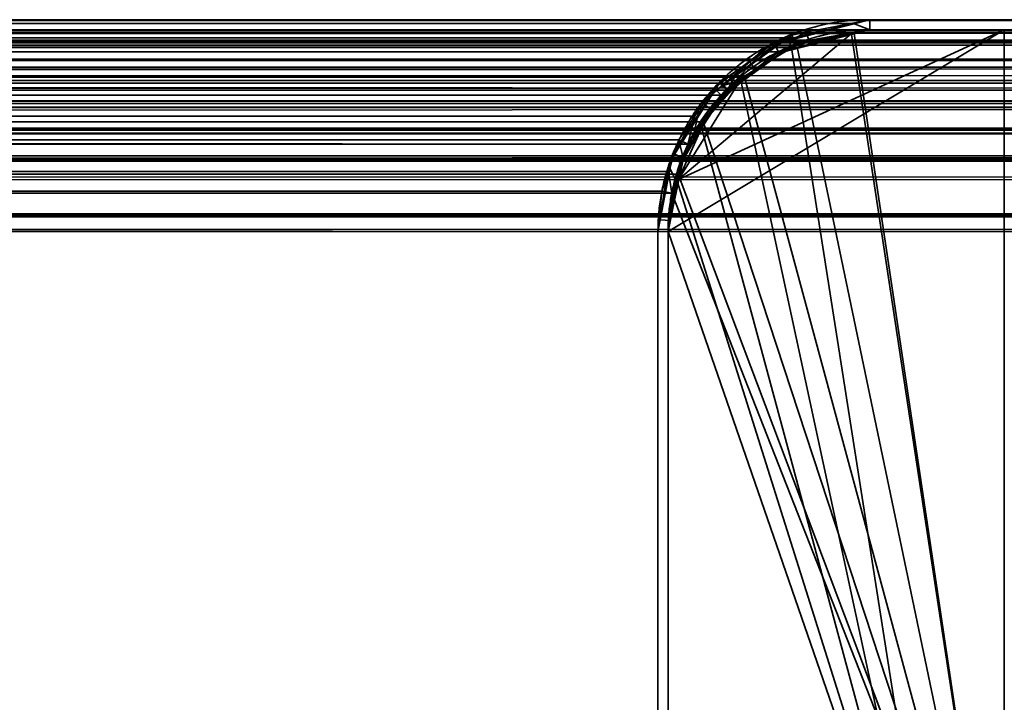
# Model space of a CAD drawing. Header units: millimetres. Extents: x -603 to 3703, y -115 to 249.
# Tile 1041 of 1056: x 1961 to 1976, y 239 to 249. Entities that reach past the tile are written whole.
import ezdxf

# ---------------------------------------------------------------- set-up
doc = ezdxf.new("R2010")
doc.units = ezdxf.units.MM
doc.layers.add('152', color=7, linetype='Continuous', true_color=0xffffff)

# ---------------------------------------------------------------- blocks, each defined once
blk = doc.blocks.new('UG_SURFACE_149')
at = {"layer": '152', "color": 7, "linetype": 'Continuous', "lineweight": 35}
for points in [[(971.45, 249.234, 2075.8), (2028.558, 249.293, 2075.808), (2027.65, 249.45, 2074.9)], [(2027.65, 249.45, 2074.9), (972.35, 249.45, 2074.9), (971.45, 249.234, 2075.8)], [(2027.65, 249.45, 2074.9), (1973.65, 249.45, 2020.9), (1026.35, 249.45, 2020.9), (972.35, 249.45, 2074.9)], [(1026.598, 249.407, 2020.652), (1026.35, 249.45, 2020.9), (1973.65, 249.45, 2020.9)], [(1973.65, 249.45, 2020.9), (1973.405, 249.391, 2020.655), (1026.598, 249.407, 2020.652)], [(1027.408, 249.267, 2019.842), (1026.598, 249.407, 2020.652), (1973.405, 249.391, 2020.655)], [(1027.408, 249.267, 2019.842), (1973.405, 249.391, 2020.655), (1972.514, 249.178, 2019.764)], [(1973.65, 249.3, 2020.9), (1972.552, 249.037, 2019.802), (1972.514, 249.178, 2019.764), (1973.405, 249.391, 2020.655)], [(1973.405, 249.391, 2020.655), (1973.65, 249.45, 2020.9), (1973.65, 249.3, 2020.9)], [(2027.65, 249.3, 2074.9), (1973.65, 249.3, 2020.9), (1973.65, 249.45, 2020.9), (2027.65, 249.45, 2074.9)], [(970.621, 248.879, 2076.629), (2029.378, 248.864, 2076.628), (2028.708, 249.267, 2075.958)], [(970.922, 249.108, 2076.328), (970.621, 248.879, 2076.629), (2028.708, 249.267, 2075.958)], [(970.922, 249.108, 2076.328), (2028.708, 249.267, 2075.958), (2028.558, 249.293, 2075.808)], [(2028.558, 249.293, 2075.808), (971.45, 249.234, 2075.8), (970.922, 249.108, 2076.328)], [(971.252, 249.037, 2075.998), (972.35, 249.3, 2074.9), (2027.65, 249.3, 2074.9)], [(2027.65, 249.3, 2074.9), (2028.657, 249.126, 2075.907), (971.252, 249.037, 2075.998)], [(2027.65, 249.3, 2074.9), (972.35, 249.3, 2074.9), (1026.35, 249.3, 2020.9), (1973.65, 249.3, 2020.9)], [(1973.65, 249.3, 2020.9), (1026.35, 249.3, 2020.9), (1027.357, 249.126, 2019.893)], [(1027.357, 249.126, 2019.893), (1972.552, 249.037, 2019.802), (1973.65, 249.3, 2020.9)], [(1972.514, 249.178, 2019.764), (1027.488, 249.219, 2019.762), (1027.408, 249.267, 2019.842)], [(1027.488, 249.219, 2019.762), (1972.514, 249.178, 2019.764), (1972.222, 249.108, 2019.472)], [(1972.222, 249.108, 2019.472), (1028.313, 248.724, 2018.937), (1027.488, 249.219, 2019.762)], [(2028.657, 249.126, 2075.907), (2028.749, 249.071, 2075.999), (971.252, 249.037, 2075.998)], [(971.252, 249.037, 2075.998), (2028.749, 249.071, 2075.999), (2029.67, 248.517, 2076.921)], [(1027.357, 249.126, 2019.893), (1027.449, 249.071, 2019.801), (1972.552, 249.037, 2019.802)], [(1972.29, 248.974, 2019.54), (1027.449, 249.071, 2019.801), (1028.371, 248.517, 2018.879)], [(1972.29, 248.974, 2019.54), (1972.552, 249.037, 2019.802), (1027.449, 249.071, 2019.801)], [(1972.222, 249.108, 2019.472), (1971.695, 248.708, 2018.945), (1028.313, 248.724, 2018.937)], [(1971.695, 248.708, 2018.945), (1972.222, 249.108, 2019.472), (1972.29, 248.974, 2019.54), (1971.535, 248.401, 2018.785)], [(1972.552, 249.037, 2019.802), (1972.29, 248.974, 2019.54), (1972.222, 249.108, 2019.472), (1972.514, 249.178, 2019.764)], [(2029.762, 248.403, 2077.011), (970.235, 248.401, 2077.015), (970.99, 248.974, 2076.26)], [(2029.67, 248.517, 2076.921), (970.99, 248.974, 2076.26), (971.252, 249.037, 2075.998)], [(2029.67, 248.517, 2076.921), (2029.762, 248.403, 2077.011), (970.99, 248.974, 2076.26)], [(1028.371, 248.517, 2018.879), (1971.535, 248.401, 2018.785), (1972.29, 248.974, 2019.54)], [(2029.378, 248.864, 2076.628), (970.621, 248.879, 2076.629), (970.029, 248.43, 2077.221)], [(970.029, 248.43, 2077.221), (2029.772, 248.628, 2077.022), (2029.378, 248.864, 2076.628)], [(970.029, 248.43, 2077.221), (2030.085, 248.234, 2077.335), (2029.772, 248.628, 2077.022)], [(1028.472, 248.628, 2018.778), (1028.313, 248.724, 2018.937), (1971.695, 248.708, 2018.945)], [(1028.472, 248.628, 2018.778), (1971.695, 248.708, 2018.945), (1971.329, 248.43, 2018.579)], [(1971.329, 248.43, 2018.579), (1028.958, 248.018, 2018.292), (1028.472, 248.628, 2018.778)], [(1971.535, 248.401, 2018.785), (1971.44, 248.329, 2018.69), (1971.329, 248.43, 2018.579), (1971.695, 248.708, 2018.945)], [(1028.371, 248.517, 2018.879), (1028.462, 248.403, 2018.789), (1971.535, 248.401, 2018.785)], [(969.646, 247.599, 2077.604), (970.14, 248.329, 2077.11), (2030.263, 247.773, 2077.513)], [(970.029, 248.43, 2077.221), (969.908, 248.25, 2077.342), (2030.085, 248.234, 2077.335)], [(2030.263, 247.773, 2077.513), (970.14, 248.329, 2077.11), (970.235, 248.401, 2077.015)], [(970.235, 248.401, 2077.015), (2029.762, 248.403, 2077.011), (2030.263, 247.773, 2077.513)], [(1028.462, 248.403, 2018.789), (1970.946, 247.599, 2018.196), (1971.44, 248.329, 2018.69)], [(1970.946, 247.599, 2018.196), (1028.462, 248.403, 2018.789), (1028.964, 247.773, 2018.286)], [(1971.44, 248.329, 2018.69), (1971.535, 248.401, 2018.785), (1028.462, 248.403, 2018.789)], [(1971.329, 248.43, 2018.579), (1971.047, 248.014, 2018.297), (1028.958, 248.018, 2018.292)], [(1971.047, 248.014, 2018.297), (1971.329, 248.43, 2018.579), (1971.44, 248.329, 2018.69), (1970.946, 247.599, 2018.196)], [(2030.085, 248.234, 2077.335), (969.908, 248.25, 2077.342), (969.511, 247.664, 2077.739)], [(969.511, 247.664, 2077.739), (2030.394, 247.847, 2077.644), (2030.085, 248.234, 2077.335)], [(1029.094, 247.847, 2018.156), (1028.958, 248.018, 2018.292), (1971.047, 248.014, 2018.297)], [(1029.094, 247.847, 2018.156), (1971.047, 248.014, 2018.297), (1970.811, 247.664, 2018.061)], [(1970.946, 247.599, 2018.196), (1970.811, 247.664, 2018.061), (1971.047, 248.014, 2018.297)], [(969.433, 247.429, 2077.817), (2030.567, 247.426, 2077.816), (2030.394, 247.847, 2077.644)], [(969.511, 247.664, 2077.739), (969.433, 247.429, 2077.817), (2030.394, 247.847, 2077.644)], [(2030.263, 247.773, 2077.513), (969.577, 247.392, 2077.673), (969.646, 247.599, 2077.604)], [(2030.263, 247.773, 2077.513), (2030.421, 247.388, 2077.671), (969.577, 247.392, 2077.673)], [(1028.964, 247.773, 2018.286), (1970.877, 247.392, 2018.127), (1970.946, 247.599, 2018.196)], [(1028.964, 247.773, 2018.286), (1029.121, 247.388, 2018.129), (1970.877, 247.392, 2018.127)], [(1970.811, 247.664, 2018.061), (1029.358, 247.203, 2017.892), (1029.094, 247.847, 2018.156)], [(1970.811, 247.664, 2018.061), (1970.655, 247.194, 2017.905), (1029.358, 247.203, 2017.892)], [(1970.655, 247.194, 2017.905), (1970.811, 247.664, 2018.061), (1970.877, 247.392, 2018.127), (1970.705, 246.871, 2017.955)], [(1970.811, 247.664, 2018.061), (1970.946, 247.599, 2018.196), (1970.877, 247.392, 2018.127)], [(2030.567, 247.426, 2077.816), (969.433, 247.429, 2077.817), (969.258, 246.9, 2077.992)], [(969.258, 246.9, 2077.992), (2030.69, 247.124, 2077.94), (2030.567, 247.426, 2077.816)], [(969.405, 246.871, 2077.845), (969.577, 247.392, 2077.673), (2030.421, 247.388, 2077.671)], [(2030.421, 247.388, 2077.671), (2030.545, 247.085, 2077.796), (969.405, 246.871, 2077.845)], [(1970.705, 246.871, 2017.955), (1970.877, 247.392, 2018.127), (1029.121, 247.388, 2018.129)], [(1970.705, 246.871, 2017.955), (1029.121, 247.388, 2018.129), (1029.245, 247.085, 2018.005)], [(1029.39, 247.124, 2017.86), (1029.358, 247.203, 2017.892), (1970.655, 247.194, 2017.905)], [(1029.39, 247.124, 2017.86), (1970.655, 247.194, 2017.905), (1970.558, 246.9, 2017.808)], [(1970.705, 246.871, 2017.955), (1970.558, 246.9, 2017.808), (1970.655, 247.194, 2017.905)], [(969.258, 246.9, 2077.992), (2030.767, 246.545, 2078.017), (2030.69, 247.124, 2077.94)], [(2030.545, 247.085, 2077.796), (2030.65, 246.3, 2077.9), (969.405, 246.871, 2077.845)], [(1029.245, 247.085, 2018.005), (1970.65, 246.3, 2017.9), (1970.705, 246.871, 2017.955)], [(1029.245, 247.085, 2018.005), (1029.35, 246.3, 2017.9), (1970.65, 246.3, 2017.9)], [(1970.558, 246.9, 2017.808), (1029.5, 246.3, 2017.75), (1029.39, 247.124, 2017.86)], [(969.258, 246.9, 2077.992), (969.224, 246.548, 2078.026), (2030.767, 246.545, 2078.017)], [(2030.65, 246.3, 2077.9), (969.35, 246.3, 2077.9), (969.405, 246.871, 2077.845)], [(1970.558, 246.9, 2017.808), (1970.5, 246.3, 2017.75), (1029.5, 246.3, 2017.75)], [(1970.5, 246.3, 2017.75), (1970.558, 246.9, 2017.808), (1970.705, 246.871, 2017.955), (1970.65, 246.3, 2017.9)], [(2030.767, 246.545, 2078.017), (969.224, 246.548, 2078.026), (969.2, 246.3, 2078.05)], [(969.2, 246.3, 2078.05), (2030.8, 246.3, 2078.05), (2030.767, 246.545, 2078.017)], [(969.2, 246.3, 2078.05), (969.2, 230.45, 2078.05), (2030.8, 230.45, 2078.05), (2030.8, 246.3, 2078.05)], [(2030.65, 246.3, 2077.9), (2030.65, 230.45, 2077.9), (969.35, 230.45, 2077.9), (969.35, 246.3, 2077.9)], [(1970.65, 208.3, 2017.9), (1970.65, 246.3, 2017.9), (1029.35, 246.3, 2017.9), (1029.35, 208.3, 2017.9)], [(1029.5, 208.3, 2017.75), (1029.5, 246.3, 2017.75), (1970.5, 246.3, 2017.75), (1970.5, 208.3, 2017.75)], [(1970.65, 246.3, 2017.9), (1970.65, 208.3, 2017.9), (1970.5, 208.3, 2017.75), (1970.5, 246.3, 2017.75)]]:
    blk.add_3dface(points, dxfattribs=at)
blk = doc.blocks.new('UG_SURFACE_150')
at = {"layer": '152', "color": 14, "linetype": 'Continuous', "lineweight": 35}
for points in [[(1024.35, 249.3, 2022.9), (1024.35, 234.3, 2022.9), (1975.65, 234.3, 2022.9), (1975.65, 249.3, 2022.9)], [(1975.65, 249.3, 2022.9), (1973.65, 249.3, 2020.9), (1026.35, 249.3, 2020.9), (1024.35, 249.3, 2022.9)], [(1026.586, 249.259, 2020.664), (1026.35, 249.3, 2020.9), (1973.65, 249.3, 2020.9)], [(1973.65, 249.3, 2020.9), (1973.417, 249.244, 2020.667), (1026.586, 249.259, 2020.664)], [(1027.357, 249.126, 2019.893), (1026.586, 249.259, 2020.664), (1973.417, 249.244, 2020.667)], [(1027.357, 249.126, 2019.893), (1973.417, 249.244, 2020.667), (1972.568, 249.041, 2019.818)], [(1975.65, 234.3, 2022.9), (1972.568, 249.041, 2019.818), (1973.417, 249.244, 2020.667)], [(1973.417, 249.244, 2020.667), (1973.65, 249.3, 2020.9), (1975.65, 249.3, 2022.9), (1975.65, 234.3, 2022.9)], [(1972.568, 249.041, 2019.818), (1027.434, 249.08, 2019.816), (1027.357, 249.126, 2019.893)], [(1027.434, 249.08, 2019.816), (1972.568, 249.041, 2019.818), (1972.29, 248.974, 2019.54)], [(1972.29, 248.974, 2019.54), (1028.219, 248.608, 2019.031), (1027.434, 249.08, 2019.816)], [(1972.29, 248.974, 2019.54), (1971.788, 248.593, 2019.038), (1028.219, 248.608, 2019.031)], [(1975.65, 234.3, 2022.9), (1971.788, 248.593, 2019.038), (1972.29, 248.974, 2019.54), (1972.568, 249.041, 2019.818)], [(1028.371, 248.517, 2018.879), (1028.219, 248.608, 2019.031), (1971.788, 248.593, 2019.038)], [(1028.371, 248.517, 2018.879), (1971.788, 248.593, 2019.038), (1971.44, 248.329, 2018.69)], [(1971.44, 248.329, 2018.69), (1028.834, 247.936, 2018.416), (1028.371, 248.517, 2018.879)], [(1975.65, 234.3, 2022.9), (1971.171, 247.932, 2018.421), (1971.44, 248.329, 2018.69), (1971.788, 248.593, 2019.038)], [(1971.44, 248.329, 2018.69), (1971.171, 247.932, 2018.421), (1028.834, 247.936, 2018.416)], [(1028.964, 247.773, 2018.286), (1028.834, 247.936, 2018.416), (1971.171, 247.932, 2018.421)], [(1028.964, 247.773, 2018.286), (1971.171, 247.932, 2018.421), (1970.946, 247.599, 2018.196)], [(1970.798, 247.152, 2018.048), (1970.946, 247.599, 2018.196), (1971.171, 247.932, 2018.421), (1975.65, 234.3, 2022.9)], [(1970.946, 247.599, 2018.196), (1029.215, 247.16, 2018.035), (1028.964, 247.773, 2018.286)], [(1970.946, 247.599, 2018.196), (1970.798, 247.152, 2018.048), (1029.215, 247.16, 2018.035)], [(1029.245, 247.085, 2018.005), (1029.215, 247.16, 2018.035), (1970.798, 247.152, 2018.048)], [(1029.245, 247.085, 2018.005), (1970.798, 247.152, 2018.048), (1970.705, 246.871, 2017.955)], [(1970.705, 246.871, 2017.955), (1970.798, 247.152, 2018.048), (1975.65, 234.3, 2022.9)], [(1970.705, 246.871, 2017.955), (1029.35, 246.3, 2017.9), (1029.245, 247.085, 2018.005)], [(1970.705, 246.871, 2017.955), (1970.65, 246.3, 2017.9), (1029.35, 246.3, 2017.9)], [(1975.65, 234.3, 2022.9), (1974.8, 234.3, 2022.05), (1970.65, 246.3, 2017.9), (1970.705, 246.871, 2017.955)], [(1029.35, 208.15, 2017.9), (1029.35, 246.3, 2017.9), (1970.65, 246.3, 2017.9), (1970.65, 208.15, 2017.9)], [(1970.65, 208.15, 2017.9), (1970.65, 246.3, 2017.9), (1974.8, 234.3, 2022.05)]]:
    blk.add_3dface(points, dxfattribs=at)
blk = doc.blocks.new('UG_SURFACE_151')
at = {"layer": '152', "color": 14, "linetype": 'Continuous', "lineweight": 35}
for points in [[(971.493, 249.095, 2075.757), (2028.514, 249.151, 2075.764), (2027.65, 249.3, 2074.9)], [(2027.65, 249.3, 2074.9), (972.35, 249.3, 2074.9), (971.493, 249.095, 2075.757)], [(2027.65, 249.3, 2074.9), (2025.65, 249.3, 2072.9), (974.35, 249.3, 2072.9), (972.35, 249.3, 2074.9)], [(2025.65, 230.45, 2072.9), (974.35, 230.45, 2072.9), (974.35, 249.3, 2072.9), (2025.65, 249.3, 2072.9)], [(970.703, 248.756, 2076.547), (2029.296, 248.742, 2076.546), (2028.657, 249.126, 2075.907)], [(970.99, 248.974, 2076.26), (970.703, 248.756, 2076.547), (2028.657, 249.126, 2075.907)], [(970.99, 248.974, 2076.26), (2028.657, 249.126, 2075.907), (2028.514, 249.151, 2075.764)], [(2028.514, 249.151, 2075.764), (971.493, 249.095, 2075.757), (970.99, 248.974, 2076.26)], [(2029.296, 248.742, 2076.546), (970.703, 248.756, 2076.547), (970.14, 248.329, 2077.11)], [(970.14, 248.329, 2077.11), (2029.67, 248.517, 2076.921), (2029.296, 248.742, 2076.546)], [(970.14, 248.329, 2077.11), (2029.969, 248.142, 2077.219), (2029.67, 248.517, 2076.921)], [(970.14, 248.329, 2077.11), (970.024, 248.158, 2077.226), (2029.969, 248.142, 2077.219)], [(2029.969, 248.142, 2077.219), (970.024, 248.158, 2077.226), (969.646, 247.599, 2077.604)], [(969.646, 247.599, 2077.604), (2030.263, 247.773, 2077.513), (2029.969, 248.142, 2077.219)], [(969.572, 247.376, 2077.678), (2030.428, 247.372, 2077.678), (2030.263, 247.773, 2077.513)], [(969.646, 247.599, 2077.604), (969.572, 247.376, 2077.678), (2030.263, 247.773, 2077.513)], [(2030.428, 247.372, 2077.678), (969.572, 247.376, 2077.678), (969.405, 246.871, 2077.845)], [(969.405, 246.871, 2077.845), (2030.545, 247.085, 2077.796), (2030.428, 247.372, 2077.678)], [(969.405, 246.871, 2077.845), (2030.619, 246.533, 2077.869), (2030.545, 247.085, 2077.796)], [(969.405, 246.871, 2077.845), (969.373, 246.537, 2077.877), (2030.619, 246.533, 2077.869)], [(2030.619, 246.533, 2077.869), (969.373, 246.537, 2077.877), (969.35, 246.3, 2077.9)], [(969.35, 246.3, 2077.9), (2030.65, 246.3, 2077.9), (2030.619, 246.533, 2077.869)], [(969.35, 246.3, 2077.9), (969.35, 230.45, 2077.9), (2030.65, 230.45, 2077.9), (2030.65, 246.3, 2077.9)]]:
    blk.add_3dface(points, dxfattribs=at)
blk = doc.blocks.new('UG_SURFACE_152')
at = {"layer": '152', "color": 41, "linetype": 'Continuous', "lineweight": 35}
for points in [[(974.35, 249.3, 2072.9), (974.35, 234.3, 2072.9), (2025.65, 234.3, 2072.9), (2025.65, 249.3, 2072.9)], [(2025.65, 249.3, 2072.9), (1975.65, 249.3, 2022.9), (1024.35, 249.3, 2022.9), (974.35, 249.3, 2072.9)], [(1024.35, 234.3, 2022.9), (1024.35, 249.3, 2022.9), (1975.65, 249.3, 2022.9), (1975.65, 234.3, 2022.9)], [(1975.65, 249.3, 2022.9), (2025.65, 249.3, 2072.9), (2025.65, 234.3, 2072.9), (1975.65, 234.3, 2022.9)]]:
    blk.add_3dface(points, dxfattribs=at)
blk = doc.blocks.new('UG_SURFACE_153')
at = {"layer": '152', "color": 14, "linetype": 'Continuous', "lineweight": 35}
for points in [[(1975.65, 249.3, -5.75), (1975.65, 234.3, -5.75), (1974.8, 234.3, -5.75), (1970.65, 246.3, -5.75)], [(1970.65, 246.3, -5.75), (1970.804, 247.073, -5.75), (1975.65, 249.3, -5.75)], [(1973.38, 249.246, -5.75), (1973.65, 249.3, -5.75), (1975.65, 249.3, -5.75), (1970.804, 247.073, -5.75)], [(1973.38, 249.246, -5.75), (1970.804, 247.073, -5.75), (1971.729, 248.555, -5.75), (1972.483, 249.059, -5.75)], [(1972.483, 249.059, -5.75), (1972.502, 249.072, -5.75), (1973.38, 249.246, -5.75)], [(1973.38, 249.246, -5.75), (1972.502, 249.072, -5.75), (1972.488, 249.003, 2019.738)], [(1972.488, 249.003, 2019.738), (1973.379, 249.231, 2020.629), (1973.38, 249.246, -5.75)], [(1974.8, 234.3, 2022.05), (1975.65, 234.3, 2022.9), (1973.379, 249.231, 2020.629), (1972.488, 249.003, 2019.738)], [(1973.65, 249.3, -5.75), (1973.38, 249.246, -5.75), (1973.379, 249.231, 2020.629)], [(1973.379, 249.231, 2020.629), (1973.65, 249.3, 2020.9), (1973.65, 249.3, -5.75)], [(1975.65, 234.3, 2022.9), (1975.65, 249.3, 2022.9), (1973.65, 249.3, 2020.9), (1973.379, 249.231, 2020.629)], [(1975.65, 249.3, 2022.9), (1975.65, 249.3, -5.75), (1973.65, 249.3, -5.75), (1973.65, 249.3, 2020.9)], [(1975.65, 249.3, 2022.9), (1975.65, 234.3, 2022.9), (1975.65, 234.3, -5.75), (1975.65, 249.3, -5.75)], [(1972.483, 249.059, -5.75), (1971.729, 248.555, -5.75), (1971.737, 248.521, 2018.987)], [(1971.737, 248.521, 2018.987), (1972.211, 248.933, 2019.461), (1972.483, 249.059, -5.75)], [(1972.211, 248.933, 2019.461), (1972.488, 249.003, 2019.738), (1972.483, 249.059, -5.75)], [(1972.502, 249.072, -5.75), (1972.483, 249.059, -5.75), (1972.488, 249.003, 2019.738)], [(1974.8, 234.3, 2022.05), (1972.488, 249.003, 2019.738), (1972.211, 248.933, 2019.461), (1971.737, 248.521, 2018.987)], [(1971.162, 247.873, -5.75), (1971.529, 248.421, -5.75), (1971.729, 248.555, -5.75), (1970.804, 247.073, -5.75)], [(1971.729, 248.555, -5.75), (1971.529, 248.421, -5.75), (1971.136, 247.882, 2018.386)], [(1971.136, 247.882, 2018.386), (1971.248, 248.097, 2018.498), (1971.729, 248.555, -5.75)], [(1974.8, 234.3, 2022.05), (1971.737, 248.521, 2018.987), (1971.248, 248.097, 2018.498), (1971.136, 247.882, 2018.386)], [(1971.248, 248.097, 2018.498), (1971.737, 248.521, 2018.987), (1971.729, 248.555, -5.75)], [(1971.529, 248.421, -5.75), (1971.162, 247.873, -5.75), (1971.136, 247.882, 2018.386)], [(1974.8, 234.3, 2022.05), (1971.136, 247.882, 2018.386), (1970.798, 247.232, 2018.049), (1970.774, 247.077, 2018.024)], [(1970.798, 247.232, 2018.049), (1971.136, 247.882, 2018.386), (1971.162, 247.873, -5.75)], [(1970.798, 247.232, 2018.049), (1971.162, 247.873, -5.75), (1970.878, 247.448, -5.75)], [(1970.804, 247.073, -5.75), (1970.878, 247.448, -5.75), (1971.162, 247.873, -5.75)], [(1970.878, 247.448, -5.75), (1970.804, 247.073, -5.75), (1970.774, 247.077, 2018.024)], [(1970.774, 247.077, 2018.024), (1970.798, 247.232, 2018.049), (1970.878, 247.448, -5.75)], [(1970.65, 246.3, 2017.9), (1970.774, 247.077, 2018.024), (1970.804, 247.073, -5.75)], [(1970.774, 247.077, 2018.024), (1970.65, 246.3, 2017.9), (1974.8, 234.3, 2022.05)], [(1970.804, 247.073, -5.75), (1970.65, 246.3, -5.75), (1970.65, 246.3, 2017.9)], [(1970.65, 208.15, 2017.9), (1970.65, 246.3, 2017.9), (1970.65, 246.3, -5.75), (1970.65, 208.15, -5.75)], [(1970.65, 208.15, -5.75), (1970.65, 246.3, -5.75), (1974.8, 234.3, -5.75)], [(1974.8, 234.3, 2022.05), (1970.65, 246.3, 2017.9), (1970.65, 208.15, 2017.9)]]:
    blk.add_3dface(points, dxfattribs=at)
blk = doc.blocks.new('UG_SURFACE_154')
at = {"layer": '152', "color": 7, "linetype": 'Continuous', "lineweight": 35}
for points in [[(1973.65, 249.45, 2020.9), (1972.5, 249.156, 2019.75), (1972.643, 249.126, 2019.893), (1973.65, 249.3, 2020.9)], [(1973.65, 249.45, -5.75), (1972.704, 249.263, -5.75), (1972.5, 249.156, 2019.75)], [(1972.5, 249.156, 2019.75), (1973.65, 249.45, 2020.9), (1973.65, 249.45, -5.75)], [(1973.65, 249.3, -5.75), (1972.751, 249.114, -5.75), (1972.704, 249.263, -5.75), (1973.65, 249.45, -5.75)], [(2027.65, 249.45, 2074.9), (2027.65, 249.45, -5.75), (1973.65, 249.45, -5.75), (1973.65, 249.45, 2020.9)], [(1973.65, 249.45, -5.75), (2027.65, 249.45, -5.75), (2027.65, 249.3, -5.75), (1973.65, 249.3, -5.75)], [(2027.65, 249.45, 2074.9), (1973.65, 249.45, 2020.9), (1973.65, 249.3, 2020.9), (2027.65, 249.3, 2074.9)], [(1972.492, 249.221, -5.75), (1972.451, 249.213, -5.75), (1971.449, 248.466, 2018.699)], [(1971.449, 248.466, 2018.699), (1972.139, 249.064, 2019.389), (1972.492, 249.221, -5.75)], [(1972.451, 249.213, -5.75), (1971.864, 248.822, -5.75), (1971.449, 248.466, 2018.699)], [(1972.47, 249.055, -5.75), (1971.948, 248.704, -5.75), (1971.864, 248.822, -5.75), (1972.451, 249.213, -5.75)], [(1972.139, 249.064, 2019.389), (1972.5, 249.156, 2019.75), (1972.492, 249.221, -5.75)], [(1972.549, 249.072, -5.75), (1972.47, 249.055, -5.75), (1972.451, 249.213, -5.75), (1972.492, 249.221, -5.75)], [(1972.492, 249.221, -5.75), (1972.704, 249.263, -5.75), (1972.751, 249.114, -5.75), (1972.549, 249.072, -5.75)], [(1972.704, 249.263, -5.75), (1972.492, 249.221, -5.75), (1972.5, 249.156, 2019.75)], [(1972.751, 249.114, -5.75), (1973.65, 249.3, 2020.9), (1972.643, 249.126, 2019.893)], [(1972.751, 249.114, -5.75), (1973.65, 249.3, -5.75), (1973.65, 249.3, 2020.9)], [(2027.65, 249.3, 2074.9), (1973.65, 249.3, 2020.9), (1973.65, 249.3, -5.75), (2027.65, 249.3, -5.75)], [(1972.139, 249.064, 2019.389), (1971.449, 248.466, 2018.699), (1971.629, 248.517, 2018.879)], [(1971.629, 248.517, 2018.879), (1972.551, 249.071, 2019.801), (1972.5, 249.156, 2019.75), (1972.139, 249.064, 2019.389)], [(1971.948, 248.704, -5.75), (1972.551, 249.071, 2019.801), (1971.629, 248.517, 2018.879)], [(1972.551, 249.071, 2019.801), (1971.948, 248.704, -5.75), (1972.47, 249.055, -5.75)], [(1972.47, 249.055, -5.75), (1972.549, 249.072, -5.75), (1972.551, 249.071, 2019.801)], [(1972.551, 249.071, 2019.801), (1972.643, 249.126, 2019.893), (1972.5, 249.156, 2019.75)], [(1972.643, 249.126, 2019.893), (1972.549, 249.072, -5.75), (1972.751, 249.114, -5.75)], [(1972.643, 249.126, 2019.893), (1972.551, 249.071, 2019.801), (1972.549, 249.072, -5.75)], [(1971.423, 248.527, -5.75), (1971.864, 248.822, -5.75), (1971.948, 248.704, -5.75), (1971.529, 248.421, -5.75)], [(1971.864, 248.822, -5.75), (1971.423, 248.527, -5.75), (1971.449, 248.466, 2018.699)], [(1971.629, 248.517, 2018.879), (1971.529, 248.421, -5.75), (1971.948, 248.704, -5.75)], [(1971.423, 248.527, -5.75), (1971.199, 248.185, -5.75), (1970.74, 247.44, 2017.99)], [(1970.74, 247.44, 2017.99), (1971.128, 248.187, 2018.378), (1971.423, 248.527, -5.75)], [(1971.449, 248.466, 2018.699), (1971.128, 248.187, 2018.378), (1971.036, 247.773, 2018.286), (1971.539, 248.404, 2018.789)], [(1971.128, 248.187, 2018.378), (1971.449, 248.466, 2018.699), (1971.423, 248.527, -5.75)], [(1971.529, 248.421, -5.75), (1971.316, 248.095, -5.75), (1971.199, 248.185, -5.75), (1971.423, 248.527, -5.75)], [(1971.539, 248.404, 2018.789), (1971.629, 248.517, 2018.879), (1971.449, 248.466, 2018.699)], [(1971.629, 248.517, 2018.879), (1971.539, 248.404, 2018.789), (1971.529, 248.421, -5.75)], [(1971.316, 248.095, -5.75), (1971.539, 248.404, 2018.789), (1971.036, 247.773, 2018.286)], [(1971.316, 248.095, -5.75), (1971.529, 248.421, -5.75), (1971.539, 248.404, 2018.789)], [(1970.723, 247.458, -5.75), (1971.199, 248.185, -5.75), (1971.316, 248.095, -5.75), (1970.864, 247.402, -5.75)], [(1971.199, 248.185, -5.75), (1970.723, 247.458, -5.75), (1970.74, 247.44, 2017.99)], [(1970.879, 247.389, 2018.129), (1971.036, 247.773, 2018.286), (1971.128, 248.187, 2018.378), (1970.74, 247.44, 2017.99)], [(1971.036, 247.773, 2018.286), (1970.864, 247.402, -5.75), (1971.316, 248.095, -5.75)], [(1971.036, 247.773, 2018.286), (1970.879, 247.389, 2018.129), (1970.864, 247.402, -5.75)], [(1970.723, 247.458, -5.75), (1970.717, 247.45, -5.75), (1970.5, 246.3, 2017.75)], [(1970.5, 246.3, 2017.75), (1970.656, 247.279, 2017.906), (1970.723, 247.458, -5.75)], [(1970.5, 246.3, 2017.75), (1970.717, 247.45, -5.75), (1970.704, 247.379, -5.75)], [(1970.656, 247.279, 2017.906), (1970.74, 247.44, 2017.99), (1970.723, 247.458, -5.75)], [(1970.74, 247.44, 2017.99), (1970.656, 247.279, 2017.906), (1970.755, 247.085, 2018.005), (1970.879, 247.389, 2018.129)], [(1970.86, 247.396, -5.75), (1970.847, 247.327, -5.75), (1970.704, 247.379, -5.75), (1970.717, 247.45, -5.75)], [(1970.86, 247.396, -5.75), (1970.717, 247.45, -5.75), (1970.723, 247.458, -5.75)], [(1970.864, 247.402, -5.75), (1970.86, 247.396, -5.75), (1970.723, 247.458, -5.75)], [(1970.704, 247.379, -5.75), (1970.533, 246.472, -5.75), (1970.5, 246.3, 2017.75)], [(1970.847, 247.327, -5.75), (1970.681, 246.463, -5.75), (1970.533, 246.472, -5.75), (1970.704, 247.379, -5.75)], [(1970.879, 247.389, 2018.129), (1970.681, 246.463, -5.75), (1970.847, 247.327, -5.75)], [(1970.681, 246.463, -5.75), (1970.879, 247.389, 2018.129), (1970.755, 247.085, 2018.005)], [(1970.847, 247.327, -5.75), (1970.86, 247.396, -5.75), (1970.879, 247.389, 2018.129)], [(1970.86, 247.396, -5.75), (1970.864, 247.402, -5.75), (1970.879, 247.389, 2018.129)], [(1970.65, 246.3, 2017.9), (1970.755, 247.085, 2018.005), (1970.656, 247.279, 2017.906), (1970.5, 246.3, 2017.75)], [(1970.755, 247.085, 2018.005), (1970.65, 246.3, -5.75), (1970.681, 246.463, -5.75)], [(1970.755, 247.085, 2018.005), (1970.65, 246.3, 2017.9), (1970.65, 246.3, -5.75)], [(1970.681, 246.463, -5.75), (1970.65, 246.3, -5.75), (1970.5, 246.3, -5.75), (1970.533, 246.472, -5.75)], [(1970.533, 246.472, -5.75), (1970.5, 246.3, -5.75), (1970.5, 246.3, 2017.75)], [(1970.5, 246.3, 2017.75), (1970.5, 208.3, 2017.75), (1970.65, 208.3, 2017.9), (1970.65, 246.3, 2017.9)], [(1970.5, 208.3, -5.75), (1970.5, 246.3, -5.75), (1970.65, 246.3, -5.75), (1970.65, 208.3, -5.75)], [(1970.5, 208.3, 2017.75), (1970.5, 246.3, 2017.75), (1970.5, 246.3, -5.75), (1970.5, 208.3, -5.75)], [(1970.65, 208.3, -5.75), (1970.65, 246.3, -5.75), (1970.65, 246.3, 2017.9), (1970.65, 208.3, 2017.9)]]:
    blk.add_3dface(points, dxfattribs=at)
blk = doc.blocks.new('UG_SURFACE_155')
at = {"layer": '152', "color": 41, "linetype": 'Continuous', "lineweight": 35}
for points in [[(1975.65, 234.3, 2022.9), (1975.65, 249.3, 2022.9), (1975.65, 249.3, -5.75), (1975.65, 234.3, -5.75)], [(2025.65, 249.3, 2072.9), (2025.65, 249.3, -5.75), (1975.65, 249.3, -5.75), (1975.65, 249.3, 2022.9)], [(2025.65, 234.3, -5.75), (1975.65, 234.3, -5.75), (1975.65, 249.3, -5.75), (2025.65, 249.3, -5.75)], [(1975.65, 234.3, 2022.9), (2025.65, 234.3, 2072.9), (2025.65, 249.3, 2072.9), (1975.65, 249.3, 2022.9)]]:
    blk.add_3dface(points, dxfattribs=at)

msp = doc.modelspace()

# ---------------------------------------------------------------- linework, layer by layer
at = {"layer": '152', "color": 251, "linetype": 'Continuous', "lineweight": -3, "true_color": 0x636466}
for p, q in [((972.35, 249.45, 2074.9), (2027.65, 249.45, 2074.9)), ((1026.35, 249.45, 2020.9), (1973.65, 249.45, 2020.9)), ((2027.65, 249.45, -5.75), (1973.65, 249.45, -5.75)), ((1973.65, 249.45, 2020.9), (1973.65, 249.45, -5.75)), ((1973.65, 249.45, 2020.9), (2027.65, 249.45, 2074.9)), ((2027.65, 249.45, 2074.9), (1973.65, 249.45, 2020.9)), ((972.35, 249.3, 2074.9), (2027.65, 249.3, 2074.9)), ((974.35, 249.3, 2072.9), (2025.65, 249.3, 2072.9)), ((974.35, 249.3, 2072.9), (2025.65, 249.3, 2072.9)), ((1024.35, 249.3, 2022.9), (1975.65, 249.3, 2022.9)), ((1024.35, 249.3, 2022.9), (1975.65, 249.3, 2022.9)), ((1026.35, 249.3, 2020.9), (1973.65, 249.3, 2020.9)), ((1026.35, 249.3, 2020.9), (1973.65, 249.3, 2020.9)), ((2027.65, 249.3, 2074.9), (1973.65, 249.3, 2020.9)), ((1973.65, 249.3, -5.75), (1975.65, 249.3, -5.75)), ((1973.65, 249.3, 2020.9), (2027.65, 249.3, 2074.9)), ((1973.65, 249.3, 2020.9), (1973.65, 249.3, -5.75)), ((1975.65, 249.3, 2022.9), (1973.65, 249.3, 2020.9)), ((1973.65, 249.3, 2020.9), (1973.65, 249.3, -5.75)), ((1973.65, 249.3, 2020.9), (1975.65, 249.3, 2022.9)), ((2027.65, 249.3, -5.75), (1973.65, 249.3, -5.75)), ((1975.65, 234.3, 2022.9), (1975.65, 249.3, 2022.9)), ((1975.65, 249.3, 2022.9), (1975.65, 249.3, -5.75)), ((1975.65, 234.3, 2022.9), (1975.65, 249.3, 2022.9)), ((1975.65, 249.3, 2022.9), (1975.65, 249.3, -5.75)), ((1975.65, 249.3, -5.75), (2025.65, 249.3, -5.75)), ((2025.65, 249.3, 2072.9), (1975.65, 249.3, 2022.9)), ((1975.65, 234.3, -5.75), (1975.65, 249.3, -5.75)), ((1975.65, 249.3, 2022.9), (1975.65, 234.3, 2022.9)), ((1975.65, 249.3, 2022.9), (2025.65, 249.3, 2072.9)), ((1975.65, 249.3, 2022.9), (1975.65, 234.3, 2022.9)), ((1975.65, 249.3, -5.75), (1975.65, 234.3, -5.75)), ((969.2, 246.3, 2078.05), (2030.8, 246.3, 2078.05)), ((969.35, 246.3, 2077.9), (2030.65, 246.3, 2077.9)), ((969.35, 246.3, 2077.9), (2030.65, 246.3, 2077.9)), ((1029.35, 246.3, 2017.9), (1970.65, 246.3, 2017.9)), ((1029.5, 246.3, 2017.75), (1970.5, 246.3, 2017.75)), ((1970.5, 208.3, -5.75), (1970.5, 246.3, -5.75)), ((1970.5, 246.3, 2017.75), (1970.5, 208.3, 2017.75)), ((1970.5, 246.3, 2017.75), (1970.5, 208.3, 2017.75)), ((1970.5, 246.3, 2017.75), (1970.5, 246.3, -5.75)), ((1970.65, 246.3, 2017.9), (1970.65, 208.3, 2017.9)), ((1970.65, 208.3, -5.75), (1970.65, 246.3, -5.75)), ((1970.65, 246.3, 2017.9), (1970.65, 246.3, -5.75)), ((1970.65, 246.3, 2017.9), (1970.65, 208.3, 2017.9)), ((1970.65, 246.3, 2017.9), (1970.65, 208.15, 2017.9)), ((1970.65, 246.3, 2017.9), (1970.65, 208.15, 2017.9)), ((1970.65, 246.3, -5.75), (1970.65, 208.15, -5.75))]:
    msp.add_line(p, q, dxfattribs=at)
msp.add_arc((1973.65, 246.3, -5.75), 3, 90, 180, dxfattribs=at)
for points in [[(1973.65, 249.45, -5.75), (1970.5, 249.45, -5.75), (1970.5, 246.3, -5.75)], [(1970.5, 246.3, 2017.75), (1970.5, 249.45, 2017.75), (1973.65, 249.45, 2020.9)], [(1970.65, 246.3, 2017.9), (1970.65, 249.3, 2017.9), (1973.65, 249.3, 2020.9)]]:
    msp.add_rational_spline(points, [1, 0.707106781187, 1], degree=2, dxfattribs=at)
for points, knots in [([(1973.65, 249.45, 2020.9), (1972.937, 249.45, 2020.187), (1972.228, 249.221, 2019.478), (1971.318, 248.454, 2018.568), (1971.041, 248.124, 2018.291), (1970.627, 247.299, 2017.877), (1970.5, 246.808, 2017.75), (1970.5, 246.3, 2017.75)], [0, 0, 0, 0, 0.5, 0.5, 0.75, 0.75, 1, 1, 1, 1]), ([(1970.65, 246.3, 2017.9), (1970.65, 246.785, 2017.9), (1970.771, 247.25, 2018.021), (1971.163, 248.033, 2018.413), (1971.426, 248.349, 2018.676), (1972.299, 249.085, 2019.549), (1972.977, 249.3, 2020.227), (1973.65, 249.3, 2020.9)], [0, 0, 0, 0, 0.25, 0.25, 0.5, 0.5, 1, 1, 1, 1]), ([(1973.65, 249.3, -5.75), (1972.862, 249.3, -5.75), (1972.084, 248.977, -5.75), (1970.973, 247.866, -5.75), (1970.65, 247.088, -5.75), (1970.65, 246.3, -5.75)], [0, 0, 0, 0, 0.5, 0.5, 1, 1, 1, 1]), ([(1973.65, 249.3, 2020.9), (1972.971, 249.3, 2020.221), (1972.296, 249.082, 2019.546), (1971.429, 248.352, 2018.679), (1971.165, 248.037, 2018.415), (1970.771, 247.251, 2018.021), (1970.65, 246.784, 2017.9), (1970.65, 246.3, 2017.9)], [0, 0, 0, 0, 0.5, 0.5, 0.75, 0.75, 1, 1, 1, 1]), ([(1973.65, 249.3, 2020.9), (1972.971, 249.3, 2020.221), (1972.296, 249.082, 2019.546), (1971.429, 248.352, 2018.679), (1971.165, 248.037, 2018.415), (1970.771, 247.251, 2018.021), (1970.65, 246.784, 2017.9), (1970.65, 246.3, 2017.9)], [0, 0, 0, 0, 0.5, 0.5, 0.75, 0.75, 1, 1, 1, 1])]:
    msp.add_open_spline(points, degree=3, knots=knots, dxfattribs=at)
for points, degree in [([(1973.65, 249.3, -5.75), (1973.65, 249.45, -5.75)], 1), ([(972.35, 249.3, 2074.9), (1324.117, 249.3, 2074.9), (1675.883, 249.3, 2074.9), (2027.65, 249.3, 2074.9)], 3), ([(1029.35, 246.3, 2017.9), (1343.117, 246.3, 2017.9), (1656.883, 246.3, 2017.9), (1970.65, 246.3, 2017.9)], 3), ([(1970.5, 246.3, -5.75), (1970.65, 246.3, -5.75)], 1), ([(1970.65, 246.3, 2017.9), (1970.65, 246.3, 1343.35), (1970.65, 246.3, 668.8), (1970.65, 246.3, -5.75)], 3)]:
    msp.add_open_spline(points, degree=degree, dxfattribs=at)

# ---------------------------------------------------------------- block references
for name in ['UG_SURFACE_149', 'UG_SURFACE_154', 'UG_SURFACE_151', 'UG_SURFACE_152', 'UG_SURFACE_150', 'UG_SURFACE_153', 'UG_SURFACE_155']:
    msp.add_blockref(name, (0, 0), dxfattribs=at)

doc.saveas('drawing.dxf')
